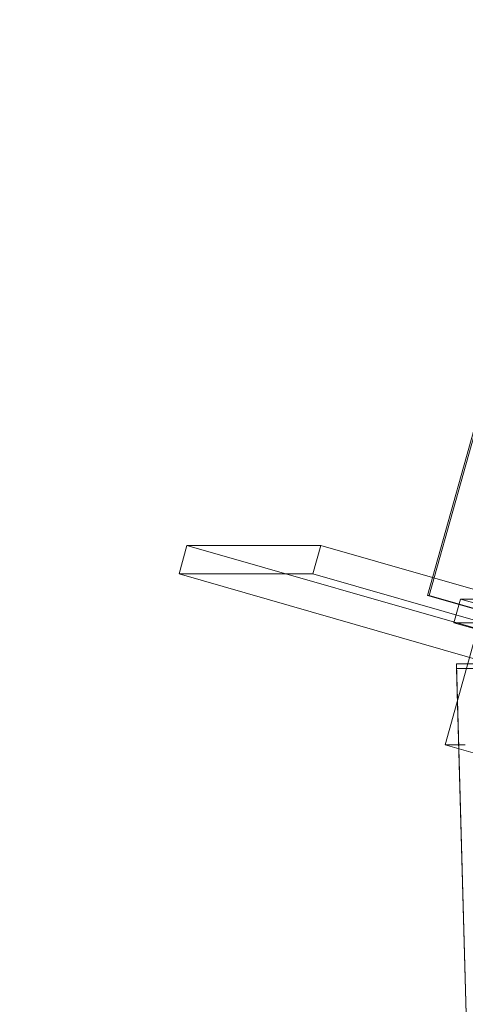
# Model space of a CAD drawing. Header units: millimetres. Extents: x -2233 to 61924, y -68080 to 6847.
# Tile 719 of 1022: x 18650 to 18831, y 2510 to 2910. Entities that reach past the tile are written whole.
import ezdxf

# ---------------------------------------------------------------- set-up
doc = ezdxf.new("R2010")
doc.units = ezdxf.units.MM
for name, color, linetype, lineweight in [('COTAS_P', 1, 'Continuous', 0), ('lateral_C10', 7, 'Continuous', 0), ('lateral_C10-C02', 7, 'Continuous', 0)]:
    doc.layers.add(name, color=color, linetype=linetype, lineweight=lineweight)
doc.dimstyles.new('R19_100', dxfattribs={"dimtxt": 250, "dimasz": 150, "dimexe": 150, "dimexo": 80, "dimgap": 100, "dimtad": 1, "dimtih": 1, "dimtoh": 1, "dimdsep": 46, "dimcen": 0.09, "dimadec": 0, "dimazin": 0, "dimtfac": 1, "dimtdec": 4, "dimtofl": 0, "dimtmove": 0, "dimatfit": 3, "dimfxl": 1, "dimtolj": 1, "dimtzin": 0, "dimarcsym": 0})

# ---------------------------------------------------------------- blocks, each defined once
blk = doc.blocks.new('DIM_R27_4')
at = {"layer": 'COTAS_P'}
for p, q in [((15248.37, 1279.09), (24311.82, 4109.09)), ((24311.82, 4109.09), (24155.23, 4107.34)), ((24311.82, 4109.09), (24182.05, 4021.43)), ((24580.07, 3250), (24311.82, 4109.09)), ((15248.37, 1279.09), (15378.14, 1366.76)), ((15248.37, 1279.09), (15404.97, 1280.85)), ((15516.62, 420), (15248.37, 1279.09))]:
    blk.add_line(p, q, dxfattribs=at)
blk.add_text('9495 P', height=250, rotation=17.3406, dxfattribs=at).set_placement((19750.29, 2789.55))

msp = doc.modelspace()

# ---------------------------------------------------------------- linework, layer by layer
at = {"layer": 'lateral_C10'}
for p, q in [((18815.361, 2675.718), (18858.4, 2829.654)), ((18816.019, 2675.718), (18859.058, 2829.654)), ((18714.55, 2684.467), (18717.777, 2696.012)), ((19078.4, 2592.385), (18717.777, 2696.012)), ((18717.777, 2696.012), (18772.029, 2696.012)), ((18768.801, 2684.467), (18772.029, 2696.012)), ((18772.029, 2696.012), (19132.652, 2592.385)), ((18768.801, 2684.467), (18714.55, 2684.467)), ((18714.55, 2684.467), (19075.173, 2580.839)), ((19129.424, 2580.839), (18768.801, 2684.467)), ((18816.019, 2675.718), (18815.361, 2675.718)), ((18815.361, 2675.718), (19014.653, 2618.451)), ((19015.31, 2618.451), (18816.019, 2675.718)), ((18822.469, 2615.091), (18839.147, 2674.741)), ((18826.091, 2664.651), (18828.781, 2674.272)), ((18971.132, 2633.367), (18828.781, 2674.272)), ((18828.781, 2674.272), (18850.153, 2674.272)), ((18847.463, 2664.651), (18826.091, 2664.651)), ((18826.091, 2664.651), (18968.443, 2623.746)), ((18830.689, 2615.091), (18822.469, 2615.091)), ((18822.469, 2615.091), (18833.858, 2611.819))]:
    msp.add_line(p, q, dxfattribs=at)
at = {"layer": 'lateral_C10-C02'}
for p, q in [((18853.974, 1675.912), (18827.118, 2648.013)), ((18827.118, 2648.013), (18866.574, 2648.013)), ((18827.118, 2648.013), (18827.118, 2646.013)), ((18863.286, 2648.013), (18827.118, 2648.013)), ((18866.574, 2646.013), (18827.118, 2646.013)), ((18827.118, 2646.013), (18853.974, 1673.912)), ((18827.118, 2646.013), (18863.286, 2646.013))]:
    msp.add_line(p, q, dxfattribs=at)

# ---------------------------------------------------------------- dimensions: what is measured, and where the dimension line sits
at = {"layer": 'COTAS_P'}
dim = msp.add_aligned_dim(p1=(15516.618, 420), p2=(24580.067, 3250), distance=900, text='<> P', dimstyle='R19_100', dxfattribs=at)
dim.commit()
dim.dimension.update_dxf_attribs({"geometry": 'DIM_R27_4', "text_midpoint": (19780.096, 2694.095)})

doc.saveas('drawing.dxf')
